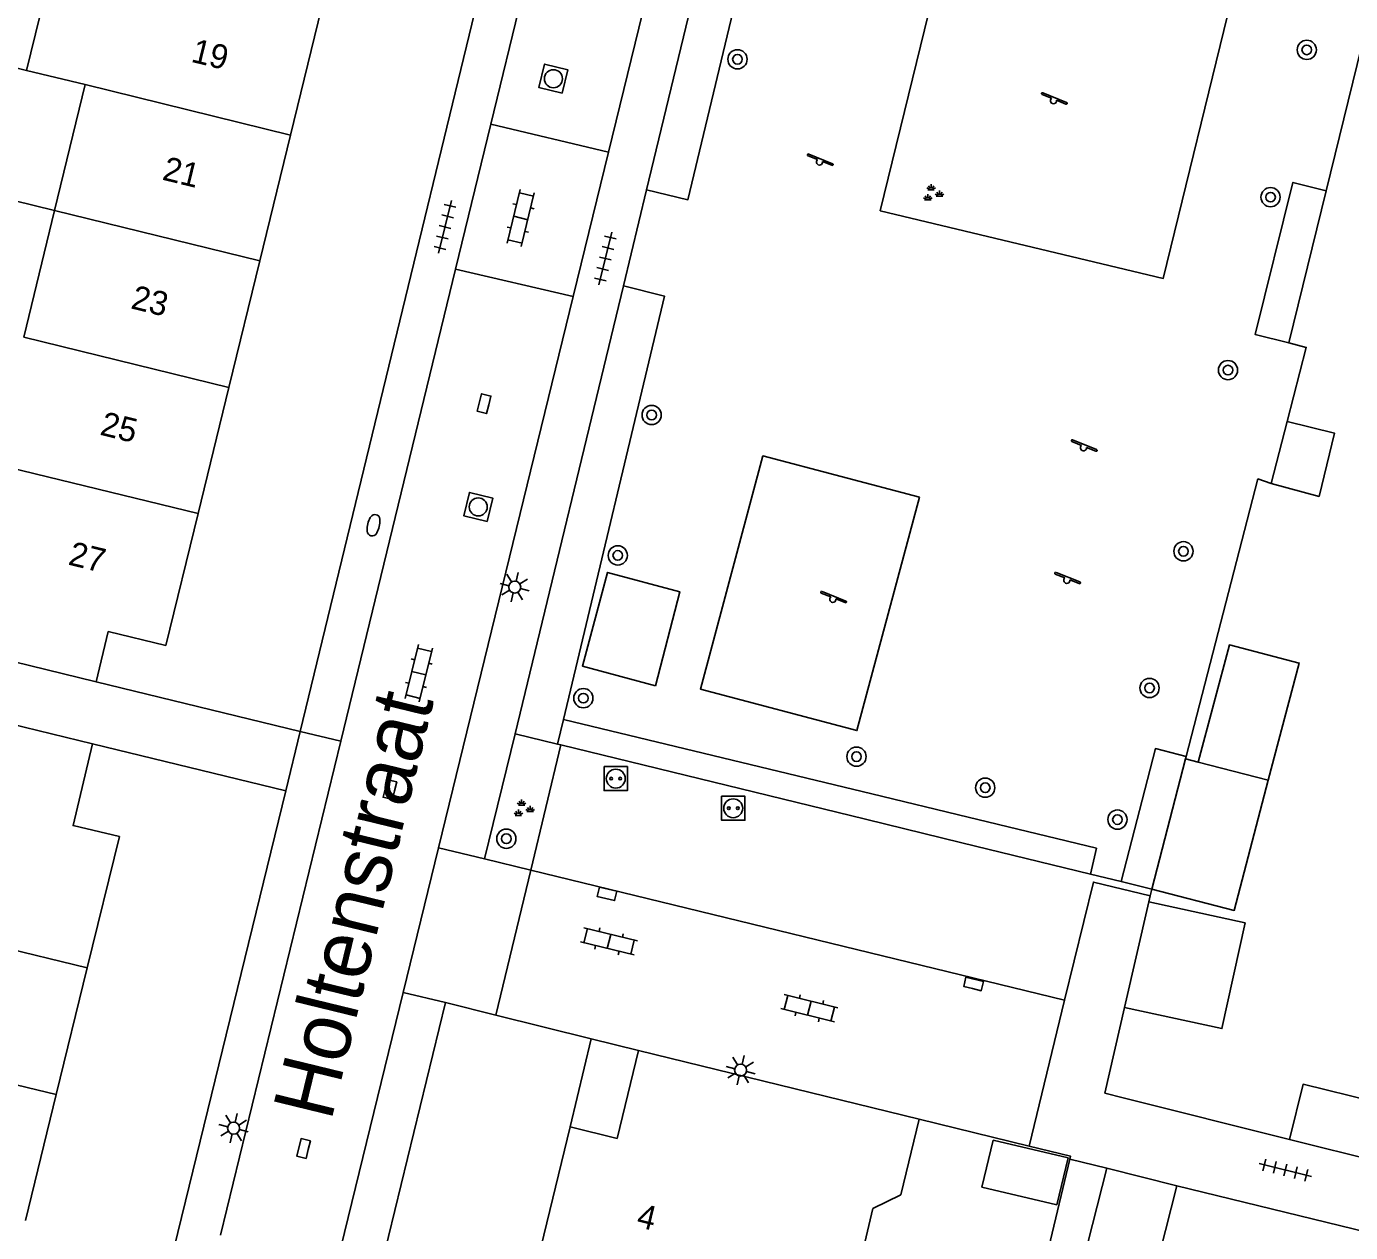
# Model space of a CAD drawing. Extents: x 128000 to 131008, y 398996 to 402500.
# Drawn here: x 128340.6 to 128395.6, y 399488.6 to 399538.7 of the extents above; entities that cross this region are included whole.
import ezdxf

# ---------------------------------------------------------------- set-up
doc = ezdxf.new("R2010")
doc.units = 0
for name, color, linetype in [('gg-afsc-erfafscheiding', 7, 'Continuous'), ('gg-afsc-hekwerk', 7, 'Continuous'), ('gg-afsc-muur', 7, 'Continuous'), ('gg-anno-huisnummerreeks BGT', 7, 'Continuous'), ('gg-anno-openbare ruimte label', 7, 'Continuous'), ('gg-bbg-gedigitaliseerde bebouwing', 7, 'Continuous'), ('gg-bbg-gedigitaliseerde bijgebouw', 7, 'Continuous'), ('gg-bbg-hoofdgebouw', 7, 'Continuous'), ('gg-bbg-luifel en loopbrug', 7, 'Continuous'), ('gg-bbg-tussenscheiding', 7, 'Continuous'), ('gg-knt-onverhard', 7, 'Continuous'), ('gg-knt-verharding', 7, 'Continuous'), ('gg-knt-verharding nz', 7, 'Continuous'), ('gt-grn-groengrens', 7, 'Continuous'), ('gt-grn-vlakafsluiter', 7, 'Continuous'), ('gt-grn-weggrens', 7, 'Continuous'), ('gt-symb-boom', 7, 'Continuous'), ('gt-symb-brandkraan', 7, 'Continuous'), ('gt-symb-groenvak', 7, 'Continuous'), ('gt-symb-klinker verharding', 7, 'Continuous'), ('gt-symb-kolk', 7, 'Continuous'), ('gt-symb-laadpunt elektrisch vervoer', 7, 'Continuous'), ('gt-symb-lichtmast', 7, 'Continuous'), ('gt-symb-rioolschacht', 7, 'Continuous'), ('gt-symb-speelvoorziening', 7, 'Continuous'), ('gt-symb-tegel verharding', 7, 'Continuous')]:
    doc.layers.add(name, color=color, linetype=linetype)

# ---------------------------------------------------------------- blocks, each defined once
blk = doc.blocks.new('gt0-TEG1')
at = {"layer": 'gt-symb-tegel verharding'}
for p, q in [((-1.125, 0), (1.125, 0)), ((-0.9, -0.25), (-0.9, 0.25)), ((-0.45, -0.25), (-0.45, 0.25)), ((0, -0.25), (0, 0.25)), ((0.45, -0.25), (0.45, 0.25)), ((0.9, -0.25), (0.9, 0.25))]:
    blk.add_line(p, q, dxfattribs=at)
blk = doc.blocks.new('gt0-KOLK')
at = {"layer": 'gt-symb-kolk'}
blk.add_lwpolyline([(0, 0), (0.375, 0), (0.375, 0.4), (-0.375, 0.4), (-0.375, 0), (0, 0)], dxfattribs=at)
blk = doc.blocks.new('gt0-BOOM')
at = {"layer": 'gt-symb-boom'}
for radius in [0.4, 0.2]:
    blk.add_circle((0, 0), radius, dxfattribs=at)
blk = doc.blocks.new('gt0-GRVAK')
at = {"layer": 'gt-symb-groenvak'}
for p, q in [((-0.11, 0.189), (-0.228, 0.24)), ((-0.182, 0.153), (0.088, 0.153)), ((-0.091, 0.211), (-0.156, 0.322)), ((-0.047, 0.214), (-0.047, 0.393)), ((-0.004, 0.211), (0.061, 0.322)), ((0.015, 0.189), (0.133, 0.24)), ((0.262, -0.052), (0.197, 0.059)), ((0.305, -0.049), (0.305, 0.13)), ((0.349, -0.052), (0.414, 0.059)), ((-0.245, -0.228), (-0.363, -0.177)), ((-0.318, -0.264), (-0.047, -0.264)), ((-0.226, -0.206), (-0.291, -0.095)), ((-0.183, -0.203), (-0.183, -0.024)), ((-0.139, -0.206), (-0.074, -0.095)), ((-0.12, -0.228), (-0.002, -0.177)), ((0.243, -0.074), (0.125, -0.023)), ((0.17, -0.11), (0.441, -0.11)), ((0.368, -0.074), (0.486, -0.023))]:
    blk.add_line(p, q, dxfattribs=at)
blk = doc.blocks.new('gt0-SV')
at = {"layer": 'gt-symb-speelvoorziening'}
for p, q in [((-0.477, 0.255), (-0.08, 0.096)), ((0.542, -0.076), (-0.449, 0.324)), ((0.125, 0.014), (0.515, -0.143))]:
    blk.add_line(p, q, dxfattribs=at)
for centre, radius, start, end in [((-0.466, 0.291), 0.0369, 63.6251, 252.6602), ((-0.002, -0.005), 0.128, 127.6866, 8.5986), ((0.531, -0.111), 0.0363, 243.5085, 72.5436)]:
    blk.add_arc(centre, radius, start, end, dxfattribs=at)
blk = doc.blocks.new('gt0-LEV')
at = {"layer": 'gt-symb-laadpunt elektrisch vervoer'}
blk.add_lwpolyline([(-0.486, 0.501), (0.486, 0.501), (0.486, -0.499), (-0.486, -0.499)], close=True, dxfattribs=at)
for centre, radius in [((0, 0), 0.393), ((-0.186, 0), 0.0566), ((0.186, 0), 0.0566)]:
    blk.add_circle(centre, radius, dxfattribs=at)
blk = doc.blocks.new('gt0-LMAST')
at = {"layer": 'gt-symb-lichtmast'}
for p, q in [((-0.005, 0.246), (-0.005, 0.621)), ((-0.182, 0.173), (-0.447, 0.438)), ((0.172, 0.173), (0.437, 0.438)), ((-0.255, -0.004), (-0.63, -0.004)), ((-0.182, -0.181), (-0.447, -0.446)), ((-0.005, -0.254), (-0.005, -0.629)), ((0.437, -0.446), (0.172, -0.181)), ((0.245, -0.004), (0.62, -0.004))]:
    blk.add_line(p, q, dxfattribs=at)
blk.add_circle((-0.005, -0.004), 0.25, dxfattribs=at)
blk = doc.blocks.new('gt0-KL1')
at = {"layer": 'gt-symb-klinker verharding'}
for p, q in [((-1.15, 0.3), (1.15, 0.3)), ((-1, -0.3), (-1, 0.3)), ((-0.5, 0.3), (-0.5, 0.45)), ((0, -0.3), (0, 0.3)), ((0.5, 0.3), (0.5, 0.45)), ((1, -0.3), (1, 0.3)), ((-1.15, -0.3), (1.15, -0.3)), ((-0.5, -0.45), (-0.5, -0.3)), ((0.5, -0.45), (0.5, -0.3))]:
    blk.add_line(p, q, dxfattribs=at)
blk = doc.blocks.new('gt0-RS')
at = {"layer": 'gt-symb-rioolschacht'}
blk.add_lwpolyline([(-0.5, -0.5), (0.5, -0.5), (0.5, 0.5), (-0.5, 0.5)], close=True, dxfattribs=at)
blk.add_circle((0, 0), 0.375, dxfattribs=at)
blk = doc.blocks.new('gt0-BR')
at = {"layer": 'gt-symb-brandkraan'}
for centre, radius, start, end in [((-0.244, 0), 0.206, 107.5669, 252.4331), ((0.599, -2.664), 3, 106.892, 107.5669), ((0, -0.691), 0.938, 73.108, 106.892), ((-0.599, -2.664), 3, 72.4331, 73.108), ((0.244, 0), 0.206, 287.567, 72.4331), ((0.599, 2.664), 3, 252.4331, 253.108), ((0, 0.691), 0.938, 253.108, 286.8921), ((-0.599, 2.664), 3, 286.8921, 287.567)]:
    blk.add_arc(centre, radius, start, end, dxfattribs=at)

msp = doc.modelspace()

# ---------------------------------------------------------------- linework, layer by layer
at = {"layer": 'gg-afsc-erfafscheiding'}
for p, q in [((128394.549, 399531.878), (128393.003, 399525.559)), ((128388.727, 399508.376), (128388.703, 399508.283)), ((128387.301, 399502.87), (128387.236, 399502.588)), ((128387.236, 399502.588), (128387.179, 399502.34)), ((128386.176, 399497.953), (128385.36, 399494.39)), ((128393.024, 399492.464), (128386.122, 399494.199))]:
    msp.add_line(p, q, dxfattribs=at)
for points in [[(128388.606, 399547.688), (128397.854, 399545.381), (128394.549, 399531.878)], [(128393.003, 399525.559), (128393.72, 399525.374), (128392.925, 399522.289)], [(128392.263, 399519.72), (128391.711, 399519.908), (128388.727, 399508.376)]]:
    msp.add_lwpolyline(points, dxfattribs=at)
at = {"layer": 'gg-afsc-hekwerk'}
for p, q in [((128366.319, 399531.918), (128371.102, 399551.739)), ((128365.355, 399527.923), (128366.319, 399531.918)), ((128360.867, 399509.322), (128365.355, 399527.923)), ((128360.867, 399509.322), (128362.619, 399508.893)), ((128362.619, 399508.893), (128362.763, 399508.858)), ((128375.414, 399505.771), (128362.763, 399508.858)), ((128379.413, 399504.795), (128375.414, 399505.771)), ((128384.752, 399503.492), (128379.413, 399504.795)), ((128386.026, 399503.181), (128384.752, 399503.492)), ((128387.301, 399502.87), (128386.026, 399503.181))]:
    msp.add_line(p, q, dxfattribs=at)
at = {"layer": 'gg-afsc-muur'}
for p, q in [((128357.97, 399498.16), (128360.06, 399497.638)), ((128360.06, 399497.638), (128364.017, 399496.649)), ((128377.64, 399493.31), (128382.21, 399492.193)), ((128383.907, 399491.657), (128382.822, 399487.17)), ((128401.043, 399487.436), (128388.341, 399490.545))]:
    msp.add_line(p, q, dxfattribs=at)
msp.add_lwpolyline([(128382.21, 399492.193), (128383.935, 399491.772), (128383.907, 399491.657)], dxfattribs=at)
at = {"layer": 'gg-bbg-gedigitaliseerde bebouwing'}
for p, q in [((128340.568, 399536.879), (128342.997, 399536.286)), ((128342.997, 399536.286), (128341.729, 399531.053)), ((128341.729, 399531.053), (128340.456, 399525.8)), ((128377.64, 399493.31), (128376.874, 399490.176)), ((128376.874, 399490.176), (128375.721, 399489.606))]:
    msp.add_line(p, q, dxfattribs=at)
for points in [[(128344.269, 399541.538), (128341.851, 399542.129), (128340.568, 399536.879)], [(128375.721, 399489.606), (128374.494, 399484.428), (128370.357, 399485.408)]]:
    msp.add_lwpolyline(points, dxfattribs=at)
at = {"layer": 'gg-bbg-gedigitaliseerde bijgebouw'}
msp.add_line((128392.925, 399522.289), (128392.263, 399519.72), dxfattribs=at)
for points in [[(128392.925, 399522.289), (128394.899, 399521.805), (128394.257, 399519.183), (128392.263, 399519.72)], [(128380.712, 399492.44), (128380.251, 399490.494), (128383.365, 399489.756), (128383.826, 399491.702), (128380.712, 399492.44)]]:
    msp.add_lwpolyline(points, dxfattribs=at)
at = {"layer": 'gg-bbg-hoofdgebouw'}
for p, q in [((128352.817, 399539.462), (128351.529, 399534.19)), ((128351.529, 399534.19), (128350.253, 399528.966)), ((128350.253, 399528.966), (128348.967, 399523.703)), ((128348.967, 399523.703), (128347.689, 399518.469)), ((128343.45, 399511.485), (128333.248, 399513.971)), ((128343.96, 399513.573), (128343.45, 399511.485)), ((128336.67, 399510.53), (128343.31, 399508.901)), ((128343.085, 399499.593), (128341.799, 399494.334)), ((128365.093, 399492.515), (128365.983, 399496.158)), ((128365.983, 399496.158), (128377.64, 399493.31)), ((128341.799, 399494.334), (128340.52, 399489.103)), ((128363.15, 399492.99), (128361.812, 399487.518)), ((128365.093, 399492.515), (128363.15, 399492.99)), ((128403.916, 399489.773), (128393.024, 399492.464))]:
    msp.add_line(p, q, dxfattribs=at)
for points in [[(128347.689, 399518.469), (128346.35, 399512.99), (128343.96, 399513.573)], [(128343.31, 399508.901), (128342.5, 399505.51), (128344.42, 399505.05), (128343.085, 399499.593)], [(128396.513, 399494.044), (128393.592, 399494.765), (128393.024, 399492.464)]]:
    msp.add_lwpolyline(points, dxfattribs=at)
at = {"layer": 'gg-bbg-luifel en loopbrug'}
for p, q in [((128388.703, 399508.283), (128387.301, 399502.87)), ((128389.229, 399508.147), (128388.703, 399508.283)), ((128389.229, 399508.147), (128392.133, 399507.395)), ((128387.179, 399502.34), (128386.176, 399497.953)), ((128387.179, 399502.34), (128391.178, 399501.472)), ((128363.15, 399492.99), (128364.017, 399496.649)), ((128364.017, 399496.649), (128365.983, 399496.158)), ((128385.438, 399491.283), (128384.017, 399485.68)), ((128388.341, 399490.545), (128385.438, 399491.283))]:
    msp.add_line(p, q, dxfattribs=at)
for points in [[(128341.729, 399531.053), (128338.331, 399531.892), (128339.621, 399537.113), (128340.568, 399536.879)], [(128389.229, 399508.147), (128390.528, 399513.01), (128393.432, 399512.257), (128392.133, 399507.395)], [(128392.133, 399507.395), (128390.731, 399501.982), (128387.301, 399502.87)], [(128391.178, 399501.472), (128390.217, 399497.076), (128386.176, 399497.953)], [(128385.833, 399483.338), (128386.471, 399483.176), (128388.341, 399490.545)]]:
    msp.add_lwpolyline(points, dxfattribs=at)
at = {"layer": 'gg-bbg-tussenscheiding'}
for p, q in [((128342.997, 399536.286), (128351.529, 399534.19)), ((128341.729, 399531.053), (128350.253, 399528.966)), ((128340.456, 399525.8), (128348.967, 399523.703)), ((128339.183, 399520.547), (128347.689, 399518.469)), ((128334.507, 399501.675), (128343.085, 399499.593)), ((128333.216, 399496.396), (128341.799, 399494.334))]:
    msp.add_line(p, q, dxfattribs=at)
at = {"layer": 'gg-knt-onverhard'}
for points in [[(128376.019, 399531.048), (128378.868, 399542.706), (128390.614, 399539.857), (128387.782, 399528.234), (128376.019, 399531.048)], [(128377.649, 399519.149), (128371.149, 399520.867), (128368.555, 399511.173), (128375.055, 399509.456), (128377.649, 399519.149)]]:
    msp.add_lwpolyline(points, dxfattribs=at)
at = {"layer": 'gg-knt-verharding'}
for p, q in [((128364.634, 399554.309), (128359.851, 399534.649)), ((128364.738, 399533.482), (128369.554, 399553.195)), ((128359.851, 399534.649), (128358.386, 399528.626)), ((128364.738, 399533.482), (128359.851, 399534.649)), ((128363.271, 399527.481), (128364.738, 399533.482)), ((128358.386, 399528.626), (128353.614, 399509.011)), ((128358.386, 399528.626), (128363.271, 399527.481)), ((128357.678, 399504.585), (128363.271, 399527.481)), ((128351.93, 399509.42), (128343.45, 399511.485)), ((128360.867, 399509.322), (128359.585, 399504.12)), ((128343.31, 399508.901), (128351.34, 399506.95)), ((128353.614, 399509.011), (128348.622, 399488.491)), ((128362.763, 399508.858), (128361.509, 399503.65)), ((128334.57, 399438.38), (128351.34, 399506.95)), ((128357.678, 399504.585), (128356.21, 399498.575)), ((128359.585, 399504.12), (128361.509, 399503.65)), ((128361.509, 399503.65), (128360.06, 399497.638)), ((128356.21, 399498.575), (128353.455, 399487.299)), ((128357.97, 399498.16), (128342.85, 399436.33)), ((128382.21, 399492.193), (128383.684, 399498.249)), ((128386.122, 399494.199), (128385.36, 399494.39))]:
    msp.add_line(p, q, dxfattribs=at)
for points in [[(128359.22, 399554.83), (128362.75, 399553.99), (128351.93, 399509.42)], [(128366.687, 399511.316), (128363.652, 399512.129), (128364.701, 399516.025), (128367.702, 399515.223), (128366.687, 399511.316)], [(128386.026, 399503.181), (128387.456, 399508.705), (128388.727, 399508.376)], [(128387.236, 399502.588), (128384.88, 399503.16), (128383.684, 399498.249)]]:
    msp.add_lwpolyline(points, dxfattribs=at)
at = {"layer": 'gg-knt-verharding nz'}
msp.add_line((128361.509, 399503.65), (128383.684, 399498.249), dxfattribs=at)
at = {"layer": 'gt-grn-groengrens'}
for p, q in [((128362.619, 399508.893), (128362.863, 399509.913)), ((128362.863, 399509.913), (128375.671, 399506.821)), ((128375.671, 399506.821), (128379.671, 399505.855)), ((128379.671, 399505.855), (128385.014, 399504.566)), ((128384.752, 399503.492), (128385.014, 399504.566))]:
    msp.add_line(p, q, dxfattribs=at)
for points in [[(128372.852, 399551.613), (128368.037, 399531.504), (128366.319, 399531.918)], [(128393.003, 399525.559), (128391.595, 399525.91), (128393.17, 399532.222), (128394.549, 399531.878)], [(128362.863, 399509.913), (128367.063, 399527.5), (128365.355, 399527.923)]]:
    msp.add_lwpolyline(points, dxfattribs=at)
at = {"layer": 'gt-grn-vlakafsluiter'}
msp.add_line((128385.438, 399491.283), (128383.907, 399491.657), dxfattribs=at)
at = {"layer": 'gt-grn-weggrens'}
for p, q in [((128351.34, 399506.95), (128351.93, 399509.42)), ((128351.93, 399509.42), (128353.614, 399509.011)), ((128357.678, 399504.585), (128359.585, 399504.12)), ((128356.21, 399498.575), (128357.97, 399498.16))]:
    msp.add_line(p, q, dxfattribs=at)

# ---------------------------------------------------------------- block references
at = {"layer": 'gt-symb-boom'}
for p, rotation in [((128393.743, 399537.731), -13.59156043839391), ((128370.095, 399537.339), -13.59156044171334), ((128392.238, 399531.612), -13.59156043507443), ((128390.47, 399524.428), -13.59156043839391), ((128366.53, 399522.563), -13.591560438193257), ((128365.123, 399516.73), -13.59156043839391), ((128388.62, 399516.902), -13.591560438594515), ((128387.212, 399511.224), -13.591560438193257), ((128363.693, 399510.801), -13.591560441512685), ((128375.039, 399508.372), -13.59156044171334), ((128380.386, 399507.082), -13.59156043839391), ((128385.878, 399505.757), -13.59156043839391)]:
    msp.add_blockref('gt0-BOOM', p, dxfattribs=dict(at, rotation=rotation))
msp.add_blockref('gt0-BOOM', (128360.495, 399504.962), dxfattribs=at)
at = {"layer": 'gt-symb-brandkraan', "rotation": 76.2835306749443}
msp.add_blockref('gt0-BR', (128354.978, 399517.986), dxfattribs=at)
at = {"layer": 'gt-symb-groenvak'}
for p in [(128378.184, 399531.761), (128361.176, 399506.196)]:
    msp.add_blockref('gt0-GRVAK', p, dxfattribs=at)
at = {"layer": 'gt-symb-klinker verharding'}
for p, rotation in [((128361.09, 399530.747), 76.3527616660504), ((128356.859, 399511.836), 76.29711003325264), ((128364.76, 399500.698), -13.702889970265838), ((128373.08, 399497.918), -13.8834180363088)]:
    msp.add_blockref('gt0-KL1', p, dxfattribs=dict(at, rotation=rotation))
at = {"layer": 'gt-symb-kolk'}
for p, rotation in [((128359.765, 399522.986), 76.28353067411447), ((128355.855, 399506.955), 76.28353067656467), ((128364.627, 399502.479), -13.647238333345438), ((128379.855, 399498.735), -13.702889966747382), ((128352.267, 399492.049), 76.22785456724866)]:
    msp.add_blockref('gt0-KOLK', p, dxfattribs=dict(at, rotation=rotation))
at = {"layer": 'gt-symb-laadpunt elektrisch vervoer'}
for p in [(128365.038, 399507.458), (128369.919, 399506.227)]:
    msp.add_blockref('gt0-LEV', p, dxfattribs=at)
at = {"layer": 'gt-symb-lichtmast'}
for p, rotation in [((128360.839, 399515.42), 76.28353067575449), ((128370.224, 399495.356), 76.22785456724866), ((128349.162, 399492.946), 76.22785456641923)]:
    msp.add_blockref('gt0-LMAST', p, dxfattribs=dict(at, rotation=rotation))
at = {"layer": 'gt-symb-rioolschacht'}
for p, rotation in [((128362.451, 399536.533), 76.35276166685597), ((128359.327, 399518.746), 76.35276166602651)]:
    msp.add_blockref('gt0-RS', p, dxfattribs=dict(at, rotation=rotation))
at = {"layer": 'gt-symb-speelvoorziening'}
for p in [(128383.225, 399535.624), (128373.503, 399533.078), (128384.466, 399521.206), (128383.775, 399515.703), (128374.055, 399514.912)]:
    msp.add_blockref('gt0-SV', p, dxfattribs=at)
at = {"layer": 'gt-symb-tegel verharding'}
for p, rotation in [((128357.945, 399530.376), 76.35276166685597), ((128364.605, 399529.065), 76.35276166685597), ((128392.851, 399491.198), -13.883418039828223)]:
    msp.add_blockref('gt0-TEG1', p, dxfattribs=dict(at, rotation=rotation))

# ---------------------------------------------------------------- texts
at = {"layer": 'gg-anno-huisnummerreeks BGT'}
for s, rotation, p in [('19', 346.3, (128347.357, 399537.243)), ('21', 346.3, (128346.161, 399532.346)), ('23', 346.3, (128344.855, 399527)), ('25', 346.3, (128343.573, 399521.751)), ('27', 346.3, (128342.255, 399516.356)), ('4', 346.2, (128365.857, 399488.854))]:
    msp.add_text(s, height=1, rotation=rotation, dxfattribs=at).set_placement(p)
at = {"layer": 'gg-anno-openbare ruimte label'}
msp.add_text('Holtenstraat', height=2.5, rotation=76.3, dxfattribs=at).set_placement((128353.213, 399493.188))

doc.saveas('drawing.dxf')
